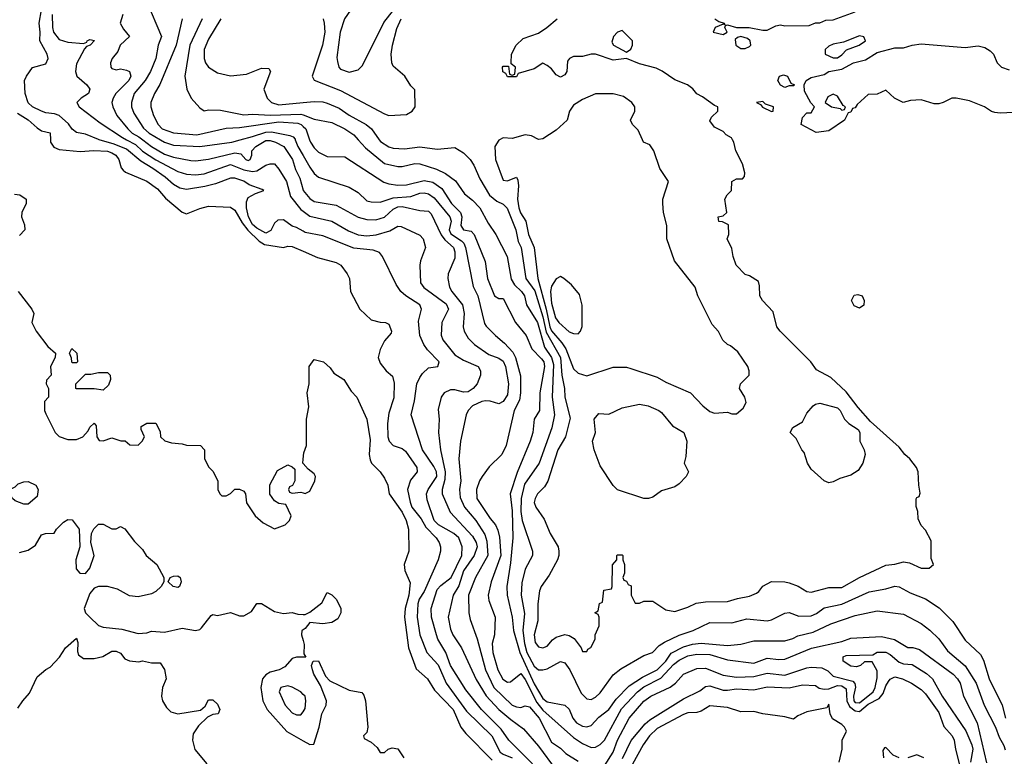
# Model space of a CAD drawing. Header units: inches. Extents: x 1793389 to 1900389, y 320802 to 470796.
# Tile 554 of 656: x 1868711 to 1873188, y 407197 to 410546. Entities that reach past the tile are written whole.
import ezdxf

# ---------------------------------------------------------------- set-up
doc = ezdxf.new("R2010")
doc.units = ezdxf.units.IN
doc.header["$MEASUREMENT"] = 0
for name, color, linetype in [('B8460', 7, 'Continuous'), ('B8461', 7, 'Continuous'), ('B8470', 7, 'Continuous'), ('B8471', 7, 'Continuous')]:
    doc.layers.add(name, color=color, linetype=linetype)

msp = doc.modelspace()

# ---------------------------------------------------------------- linework, layer by layer
at = {"layer": 'B8460', "color": 2}
for points, elevation in [([(1868851, 410000), (1868851.3, 409990), (1868866.4, 409966.4), (1868890, 409956), (1868986.2, 409946.2), (1869048, 409952), (1869110, 409948.8), (1869130, 409941.1), (1869148, 409930), (1869162.4, 409910), (1869173, 409873), (1869181.6, 409861.6), (1869193, 409853), (1869290, 409812.7), (1869337.2, 409777.2), (1869374.6, 409734.6), (1869450.6, 409670.6), (1869470, 409664), (1869530, 409687.7), (1869570, 409698), (1869670, 409694), (1869690, 409680.7), (1869723, 409623), (1869748.5, 409588.5), (1869799.7, 409539.7), (1869824.2, 409524.2), (1869910, 409510.8), (1869930, 409516.3), (1869950, 409514.9), (1870000, 409493.3)], 226), ([(1870000, 409585), (1869970, 409602), (1869950, 409608), (1869910, 409636.3), (1869885.7, 409634.3), (1869870, 409620.5), (1869852.5, 409587.5), (1869830, 409576), (1869790, 409597.7), (1869770, 409615.3), (1869751.5, 409650), (1869742.3, 409690), (1869742.3, 409717.7), (1869750, 409737.2), (1869783.5, 409756.5), (1869822, 409770), (1869814.4, 409774.4), (1869754.9, 409794.9), (1869730, 409811.8), (1869690, 409825.3), (1869670, 409824.9), (1869600.8, 409799.2), (1869552.6, 409787.4), (1869470, 409774.4), (1869439.5, 409779.5), (1869410, 409797.1), (1869373, 409830), (1869316.4, 409870), (1869262.5, 409902.5), (1869196.7, 409956.7), (1869140.6, 409980.6), (1869073.2, 410000)], 230), ([(1869197.5, 410000), (1869238.5, 409978.5), (1869270, 409947.9), (1869330, 409909.1), (1869430, 409856.5), (1869470, 409843.1), (1869510, 409840.9), (1869550, 409845.7), (1869670, 409887.2), (1869730, 409863.9), (1869770, 409855.6), (1869790, 409859.5), (1869830, 409884.9), (1869850, 409891.3), (1869870, 409891), (1869890, 409866.8), (1869924.2, 409810), (1869942, 409742), (1869990, 409683.8), (1870000, 409675.9)], 234), ([(1869270.4, 410000), (1869310, 409968.9), (1869370, 409935.2), (1869410, 409921.7), (1869490, 409905.3), (1869510, 409903.7), (1869570, 409911.8), (1869690, 409941.5), (1869716.2, 409936.2), (1869738.8, 409910), (1869750, 409905.7), (1869759.3, 409910), (1869766, 409930), (1869766, 409950), (1869784.5, 409970), (1869830, 409996.5), (1869850, 409997.2), (1869874.9, 409990), (1869912, 409970), (1869951.8, 409910), (1869964.9, 409864.9), (1869985.7, 409825.7), (1870000, 409771.3)], 238), ([(1869351, 410000), (1869370, 409988.8), (1869410, 409975.6), (1869530, 409968.9), (1869675.3, 409990), (1869714.3, 410000)], 242), ([(1869964.4, 410000), (1869976, 409970), (1870000, 409928.3)], 242), ([(1868687, 409753), (1868712, 409750), (1868741, 409730), (1868741, 409710), (1868721, 409670), (1868718.8, 409650), (1868733.2, 409613.2), (1868734.8, 409590), (1868710, 409565.2)], 222), ([(1868704.7, 409310), (1868766, 409230), (1868776, 409210), (1868766, 409170), (1868786.8, 409130), (1868839.8, 409059.8), (1868874, 409030), (1868872, 409010), (1868852, 408970), (1868854, 408930), (1868832.7, 408907.3), (1868832, 408890), (1868842, 408870), (1868842, 408830), (1868824.7, 408810), (1868824.7, 408770), (1868830, 408754), (1868872, 408670), (1868891.1, 408651.1), (1868930, 408638), (1868970, 408638), (1868998, 408650), (1869023.1, 408676.9), (1869030, 408694), (1869050, 408712), (1869059.6, 408699.6), (1869062, 408650), (1869072.7, 408632.7), (1869090, 408632), (1869130, 408644.7), (1869171.6, 408631.6), (1869191.1, 408631.1), (1869212.7, 408612.7), (1869250, 408612), (1869268, 408630), (1869278, 408650), (1869263.1, 408683.1), (1869264, 408696), (1869290, 408712), (1869330, 408712), (1869350, 408674), (1869352, 408650), (1869371.3, 408631.3), (1869402, 408622), (1869450, 408618), (1869470, 408612), (1869534, 408610), (1869552, 408590), (1869552, 408550), (1869571.6, 408511.6), (1869590, 408494), (1869612, 408450), (1869612, 408410), (1869622, 408390), (1869630, 408382), (1869650, 408382), (1869670, 408392), (1869690, 408412), (1869710, 408411.3), (1869730, 408402), (1869738, 408390), (1869742, 408350), (1869782, 408290), (1869818.8, 408258.8), (1869870, 408231.3), (1869918, 408250), (1869938, 408270), (1869946, 408290), (1869922, 408342), (1869890, 408346), (1869870, 408358), (1869848.4, 408388.4), (1869848.9, 408431.1), (1869883.1, 408496.9), (1869930, 408522), (1869950, 408514), (1869962, 408502), (1869962, 408450), (1869952, 408428), (1869938, 408422), (1869934, 408410), (1869938, 408398), (1869950, 408394), (1869990, 408398), (1870000, 408395)], 222), ([(1870000, 408527.8), (1869998, 408530), (1870000, 408548.2)], 222), ([(1868710, 408124.2), (1868750, 408134.9), (1868782.6, 408157.4), (1868810, 408204.7), (1868829.1, 408210.9), (1868868, 408212), (1868878, 408230), (1868910, 408262), (1868930, 408274), (1868950, 408272), (1868982, 408230), (1868984.7, 408150), (1868966.8, 408090), (1868967.3, 408050), (1868984.7, 408030), (1869010, 408027.7), (1869030, 408052), (1869049.2, 408110), (1869035.3, 408170), (1869038, 408210), (1869048.9, 408231.1), (1869070, 408252), (1869090, 408252), (1869130, 408232), (1869150, 408232), (1869170, 408242), (1869190, 408231.3), (1869233.7, 408173.7), (1869270, 408138), (1869286, 408110), (1869334.8, 408070), (1869366, 408010), (1869366, 407990), (1869354.8, 407970), (1869330, 407946), (1869310, 407936), (1869250, 407922.7), (1869210, 407926.6), (1869156.6, 407956.6), (1869110, 407969.6), (1869070, 407969.6), (1869050, 407962), (1869030, 407937.2), (1869003.7, 407870), (1869010.4, 407850), (1869030, 407830.4), (1869070, 407792.7), (1869090, 407783.7), (1869175.9, 407775.9), (1869250, 407756.3), (1869290, 407759.1), (1869310, 407765.5), (1869370, 407761.6), (1869450, 407780.4), (1869511.3, 407768.7), (1869530, 407774), (1869538.3, 407781.7), (1869582, 407838), (1869590, 407842), (1869610, 407838), (1869670, 407851), (1869710, 407836), (1869730, 407836), (1869764.7, 407855.3), (1869790, 407892), (1869810, 407891.3), (1869870, 407856), (1869910, 407846), (1869950, 407850.8), (1869976.4, 407843.6), (1870000, 407842.5)], 218), ([(1870000, 407773), (1869994, 407770), (1869992, 407750), (1870000, 407723.5)], 218), ([(1868703.2, 407416.8), (1868725.2, 407450), (1868756, 407484), (1868790, 407558), (1868830, 407592), (1868850, 407602), (1868892.7, 407647.3), (1868919, 407690), (1868970, 407734), (1868975.3, 407715.3), (1868973.7, 407673.7), (1868978, 407658), (1869001.6, 407641.6), (1869050, 407642), (1869089.4, 407650.6), (1869130, 407676), (1869150, 407676), (1869170, 407666), (1869190, 407641), (1869210, 407630.8), (1869253.2, 407626.8), (1869270, 407631), (1869310, 407622), (1869350, 407622), (1869370, 407592), (1869377.3, 407550), (1869361, 407510), (1869356, 407470), (1869361, 407450), (1869379.1, 407419.1), (1869399.1, 407399.1), (1869430, 407390.7), (1869533.6, 407406.4), (1869555.3, 407424.7), (1869570, 407454), (1869590, 407454), (1869610, 407434), (1869622, 407410), (1869614, 407390), (1869590, 407388), (1869565.4, 407374.6), (1869523.8, 407336.2), (1869500.5, 407299.5), (1869496.3, 407270), (1869508.2, 407228.2), (1869562.4, 407162.4)], 214), ([(1870000, 407648.2), (1869970, 407648.7), (1869950, 407642), (1869916.4, 407603.6), (1869891.3, 407590), (1869850, 407580.5), (1869830, 407567.3), (1869815.8, 407550), (1869807.2, 407510), (1869817.4, 407450), (1869836.4, 407410), (1869926.4, 407310), (1870000, 407268.3)], 218), ([(1870000, 407479), (1869989, 407490), (1869950, 407512), (1869930, 407518), (1869898, 407510), (1869891, 407490), (1869918.8, 407430), (1869950, 407394.8), (1869970, 407386), (1869990, 407386), (1870000, 407400)], 222)]:
    msp.add_lwpolyline(points, dxfattribs=dict(at, elevation=elevation))
for points, elevation in [([(1868950, 408986), (1868948, 408990), (1868947.3, 409007.3), (1868938, 409030), (1868948.4, 409051.6), (1868971.3, 409030), (1868974, 408990), (1868970, 408986)], 222), ([(1869090, 408862), (1869050, 408868), (1868970, 408868), (1868966, 408870), (1868966, 408890), (1869010, 408934), (1869034, 408934), (1869070, 408942), (1869110, 408942), (1869122, 408930), (1869124.7, 408910), (1869115.3, 408884.7)], 222), ([(1868730, 408344), (1868690, 408358), (1868678, 408370), (1868668, 408390), (1868666, 408410), (1868690, 408422), (1868704.7, 408435.3), (1868730, 408444.7), (1868750, 408446), (1868784.7, 408430), (1868794.8, 408410), (1868790, 408378), (1868750, 408344)], 218), ([(1869430, 407965.2), (1869408.7, 407970), (1869386, 407990), (1869395.3, 408010), (1869410, 408016.3), (1869430, 408017.3), (1869441, 408010), (1869446, 407990), (1869438, 407970)], 218)]:
    msp.add_lwpolyline(points, close=True, dxfattribs=dict(at, elevation=elevation))
at = {"layer": 'B8461', "color": 2}
for points, elevation in [([(1869288, 410630), (1869355.5, 410470), (1869340.5, 410430), (1869330.3, 410370), (1869306.4, 410310), (1869281.3, 410270), (1869232.4, 410210), (1869219.5, 410170), (1869219.5, 410150), (1869230, 410120.7), (1869273.6, 410053.6), (1869300.4, 410030), (1869351, 410000)], 242), ([(1869073.2, 410000), (1869070, 410000.9), (1869010, 410025.3), (1868970, 410032.7), (1868950, 410047.7), (1868932.4, 410072.4), (1868890.2, 410110.2), (1868870, 410118.7), (1868830, 410123.1), (1868811, 410130), (1868770, 410150.4), (1868750, 410168.2), (1868736, 410210), (1868733.7, 410270), (1868742, 410290), (1868770, 410329.3), (1868830, 410345.2), (1868840.7, 410370), (1868835.5, 410390), (1868802, 410450), (1868804.4, 410490), (1868800.3, 410530), (1868810.3, 410590.3)], 230), ([(1868858.3, 410570), (1868860.3, 410510), (1868865.3, 410490), (1868890, 410456.3), (1868930, 410443.8), (1869002, 410438), (1869016.4, 410443.6), (1869018, 410450), (1869030, 410456), (1869050.7, 410450.7), (1869032, 410430), (1869015.3, 410424.7), (1869006.4, 410413.6), (1868970, 410346), (1868964.7, 410310), (1868971.3, 410290), (1869016, 410250), (1869030.8, 410230), (1869024.7, 410210), (1868990, 410188.7), (1868971.3, 410170), (1868981, 410150), (1869076.5, 410076.5), (1869178.4, 410010), (1869197.5, 410000)], 234), ([(1869180.7, 410570), (1869168.2, 410530), (1869182.9, 410502.9), (1869211, 410470), (1869167.7, 410430), (1869158, 410402), (1869131.3, 410370), (1869124.7, 410350), (1869126, 410330), (1869130, 410324.7), (1869150, 410318.8), (1869170, 410322.8), (1869197.3, 410317.3), (1869210.6, 410310.6), (1869216.3, 410290), (1869207.3, 410270), (1869149, 410211), (1869135.5, 410190), (1869130.5, 410170), (1869134.9, 410150), (1869153, 410110), (1869203.1, 410050), (1869223.1, 410030), (1869253.4, 410013.4), (1869270.4, 410000)], 238), ([(1869450.5, 410550.5), (1869422.6, 410430), (1869348.9, 410251.1), (1869324, 410210), (1869308, 410170), (1869308, 410150), (1869319.3, 410110), (1869340.5, 410070), (1869359.1, 410050), (1869410, 410032), (1869517.1, 410022.9), (1869650, 410053.1), (1869710, 410055.2), (1869890, 410081.1), (1869975.4, 410075.4), (1869990.4, 410070), (1870000, 410061.1)], 246), ([(1869541.3, 410550), (1869484.9, 410430), (1869462, 410290), (1869471, 410230), (1869491.3, 410190), (1869530, 410144.7), (1869550, 410131.3), (1869570, 410136), (1869624.7, 410135.3), (1869730, 410114), (1869770, 410116.5), (1869852.3, 410112.3), (1869990, 410116.9), (1870000, 410113.1)], 250), ([(1869625.5, 410550), (1869570, 410457.2), (1869550.5, 410410), (1869550.5, 410370), (1869556.3, 410350), (1869570.4, 410330.4), (1869610, 410303.8), (1869670, 410290.4), (1869742, 410298), (1869810, 410326), (1869843.6, 410323.6), (1869851.3, 410310), (1869821, 410230), (1869836, 410190), (1869856, 410170), (1869890, 410159.3), (1870000, 410169.7)], 254), ([(1868701.7, 410121.7), (1868750, 410090.4), (1868790, 410054), (1868810, 410041), (1868850, 410032), (1868851, 410000)], 226), ([(1869714.3, 410000), (1869770, 410014.3), (1869830, 410035.4), (1869856.4, 410036.4), (1869939.9, 410019.9), (1869954.1, 410014.1), (1869963.1, 410003.1), (1869964.4, 410000)], 242)]:
    msp.add_lwpolyline(points, dxfattribs=dict(at, elevation=elevation))
at = {"layer": 'B8470', "color": 2}
for points, elevation in [([(1870029.5, 410000), (1870033, 409990), (1870050, 409962.8), (1870070, 409944), (1870110, 409924), (1870190, 409922), (1870367.5, 409807.5), (1870390, 409799.5), (1870430, 409794), (1870470, 409795.8), (1870550, 409814.4), (1870590, 409807), (1870630, 409779.3), (1870674, 409710), (1870714.9, 409670), (1870722, 409650), (1870717.1, 409610), (1870730, 409590.7), (1870764.1, 409584.1), (1870777.1, 409570), (1870827.1, 409447.1), (1870838.7, 409370), (1870870, 409291.3), (1870890, 409278), (1870910, 409278), (1870965.5, 409170), (1871014.9, 409110), (1871040.3, 409050), (1871084.4, 409004.4), (1871093.8, 408990), (1871098, 408970), (1871076.5, 408850), (1871074.9, 408770), (1871050.6, 408730), (1871043.8, 408670), (1871033, 408630), (1870972.8, 408487.2), (1870941, 408390), (1870950, 408314), (1870954, 408190), (1870943.7, 408076.3), (1870926, 407970), (1870928.2, 407930), (1870950.3, 407830), (1870956.9, 407770), (1870984.7, 407670), (1871050, 407526.7), (1871090, 407459.5), (1871110, 407445.7), (1871190.4, 407430.4), (1871210, 407411), (1871226, 407370), (1871243, 407350), (1871270, 407334.9), (1871290, 407330.6), (1871310, 407337.3), (1871344.4, 407375.6), (1871389.6, 407410.4), (1871422.8, 407457.2), (1871482.3, 407517.7), (1871543.5, 407556.5), (1871610, 407590.3), (1871649.7, 407630), (1871674, 407666), (1871730, 407694.6), (1871770, 407707.6), (1871810, 407711.8), (1871930, 407700.5), (1871990, 407707.3), (1872050, 407722.8), (1872190, 407723), (1872226.8, 407733.2), (1872250, 407744.9), (1872318.6, 407761.4), (1872399.7, 407800.3), (1872510, 407838), (1872610, 407859.1), (1872730, 407844), (1872810, 407800.7), (1872850, 407770.8), (1872890, 407730.8), (1872930, 407677.3), (1873010, 407608), (1873061.1, 407530), (1873096.5, 407430), (1873148.8, 407330), (1873164.5, 407284.5), (1873186.9, 407246.9), (1873192.5, 407227.5)], 246), ([(1870250.3, 410000), (1870283, 409963), (1870370, 409892.7), (1870430, 409879.3), (1870450, 409879.3), (1870507.3, 409892.7), (1870530, 409890.3), (1870606.5, 409866.5), (1870647.5, 409847.5), (1870693.3, 409813.3), (1870734, 409754), (1870770, 409724.9), (1870803, 409690), (1870840.7, 409620.7), (1870876.3, 409570), (1870927.7, 409470), (1870945.9, 409365.9), (1870960.4, 409340.4), (1870992.7, 409310), (1871006, 409290), (1871016.3, 409250), (1871065.7, 409170), (1871097.1, 409057.1), (1871130.1, 409010.1), (1871138.3, 408978.3), (1871133.1, 408830), (1871143.1, 408750), (1871130.4, 408690), (1871073.7, 408530), (1871006.2, 408433.8), (1870991.1, 408368.9), (1870990.2, 408310.2), (1870996.5, 408270), (1871043, 408130), (1871043, 408110), (1871010, 408048.7), (1870993.8, 407986.2), (1870992, 407930), (1871006.5, 407846.5), (1870998.9, 407770), (1871006.4, 407710), (1871016.8, 407670), (1871050, 407606.4), (1871070, 407590.4), (1871090, 407590.4), (1871110, 407594.9), (1871170, 407627.7), (1871190, 407622.8), (1871212.2, 407590), (1871263.7, 407483.7), (1871290, 407458), (1871310, 407454.9), (1871330, 407466), (1871350, 407485.5), (1871410, 407567.7), (1871444.7, 407595.3), (1871550, 407656), (1871588, 407670), (1871619.1, 407700.9), (1871643.8, 407716.2), (1871710, 407748.5), (1871774, 407770), (1871850, 407805.5), (1871950, 407804.4), (1872017.2, 407822.8), (1872110, 407812.7), (1872130, 407817.1), (1872190, 407847.7), (1872210, 407850.6), (1872254.6, 407834.6), (1872310, 407835.5), (1872333.9, 407846.1), (1872370, 407872.4), (1872450, 407888.5), (1872574.5, 407945.5), (1872650, 407958.4), (1872690, 407970.4), (1872710, 407968), (1872759.9, 407939.9), (1872830, 407913.4), (1872891.9, 407871.9), (1872954.8, 407810), (1873010, 407726), (1873079.8, 407659.8), (1873093.7, 407633.7), (1873119.1, 407550), (1873179.1, 407430), (1873193.4, 407370)], 250), ([(1870346.2, 410000), (1870351.9, 409991.9), (1870390, 409968.2), (1870410, 409962.4), (1870460.9, 409959.1), (1870530, 409967.3), (1870610, 409958), (1870690, 409964.9), (1870730, 409940.7), (1870759.1, 409910), (1870776, 409884), (1870802.8, 409822.8), (1870847.8, 409747.8), (1870880.7, 409720.7), (1870910, 409707.3), (1870928.5, 409688.5), (1870967, 409590), (1870977.2, 409537.2), (1870992.2, 409510), (1871012, 409370), (1871053.8, 409313.8), (1871090, 409195.5), (1871105.6, 409125.6), (1871170.2, 409010), (1871176.9, 408930), (1871189, 408870), (1871190.4, 408830), (1871214.6, 408734.6), (1871193, 408650), (1871158, 408590), (1871112.4, 408447.6), (1871097.5, 408422.5), (1871066, 408390), (1871054.8, 408370), (1871051.1, 408351.1), (1871058.8, 408330), (1871095.9, 408275.9), (1871122.8, 408210), (1871159.1, 408150), (1871163, 408130), (1871163, 408110), (1871156.3, 408090), (1871118.5, 408021.5), (1871082.8, 407970), (1871074.8, 407950), (1871068, 407890), (1871066.6, 407813.4), (1871050.6, 407750), (1871055.2, 407715.2), (1871070, 407694.8), (1871090, 407690.8), (1871110, 407698.8), (1871133.4, 407726.6), (1871150, 407738.8), (1871190, 407750.8), (1871210, 407746.8), (1871233, 407733), (1871264.7, 407690), (1871270, 407674), (1871290, 407674), (1871295.3, 407684.7), (1871308.4, 407691.6), (1871328, 407730), (1871328, 407750), (1871346, 407790), (1871346, 407830), (1871342, 407842), (1871326, 407850), (1871342, 407858), (1871347.3, 407892.7), (1871362, 407898), (1871367.3, 407952.7), (1871402, 407958), (1871406, 407970), (1871407.3, 408067.3), (1871426, 408090), (1871426, 408110), (1871430, 408114), (1871450, 408114), (1871454, 408110), (1871454, 408090), (1871462, 408070), (1871462, 408030), (1871454, 408010), (1871458, 407998), (1871470, 407994), (1871478, 407978), (1871491.6, 407971.6), (1871492, 407930), (1871510, 407894), (1871530, 407894), (1871550, 407902), (1871590, 407902), (1871650, 407862.8), (1871690, 407856), (1871750, 407876), (1871786.6, 407893.4), (1871830, 407899.1), (1871930, 407900.7), (1871975.3, 407915.3), (1872030, 407924.7), (1872061.2, 407938.8), (1872072.9, 407947.1), (1872090, 407971.3), (1872130, 407991.3), (1872190, 407991), (1872210, 407986), (1872250.7, 407970.7), (1872290, 407946), (1872310, 407942.8), (1872390, 407964), (1872450, 407965.5), (1872529.6, 408010.4), (1872650, 408066.8), (1872690, 408070.8), (1872730, 408081), (1872756.9, 408076.9), (1872810, 408052), (1872830, 408052), (1872847.3, 408052.7), (1872866, 408070), (1872856.4, 408096.4), (1872856.4, 408176.4), (1872830, 408226), (1872810, 408246), (1872796.4, 408276.4), (1872795.3, 408310), (1872787.3, 408332.7), (1872787.3, 408367.3), (1872790, 408374), (1872802, 408378), (1872806, 408394), (1872799, 408430), (1872796, 408490), (1872789.3, 408510), (1872759.3, 408550), (1872736, 408570), (1872710, 408602.7), (1872579.3, 408719.3), (1872523.2, 408783.2), (1872470, 408854), (1872398.9, 408918.9), (1872334.2, 408954.2), (1872309, 408990), (1872169.7, 409129.7), (1872153.6, 409150), (1872138, 409218), (1872089.6, 409269.6), (1872076, 409290), (1872075.5, 409335.5), (1872070, 409355.3), (1872030, 409382), (1872010, 409388), (1871968.7, 409430), (1871955.3, 409470), (1871950, 409506), (1871928.7, 409550), (1871935.3, 409570), (1871934, 409614), (1871907.3, 409627.3), (1871890, 409628), (1871888, 409650), (1871910, 409654), (1871926, 409670), (1871918, 409730), (1871928, 409750), (1871948, 409770), (1871949.1, 409810.9), (1871970, 409822), (1871998, 409822), (1872007.3, 409832.7), (1872008, 409850), (1871998, 409890), (1871968, 409950), (1871958, 409990), (1871952.8, 410000)], 254), ([(1870893.7, 410000), (1870890, 409998), (1870871.3, 409970), (1870874, 409910), (1870910, 409816), (1870930, 409814), (1870970, 409830.8), (1870976.4, 409816.4), (1870979.5, 409790), (1870974.9, 409730), (1870980.8, 409690), (1870988.4, 409668.4), (1871012.2, 409630), (1871024.6, 409570), (1871050.3, 409510), (1871066.7, 409370), (1871105.3, 409230), (1871122.1, 409150), (1871130, 409131.8), (1871176.9, 409076.9), (1871194.3, 409050), (1871230, 408958.8), (1871250, 408938.8), (1871290, 408926.8), (1871410, 408966.8), (1871470, 408966), (1871490, 408961), (1871610, 408921), (1871650, 408898.8), (1871762, 408850), (1871818, 408790), (1871850, 408764.7), (1871870, 408758), (1871930, 408762), (1871950, 408754), (1871970, 408754), (1872000.4, 408779.6), (1872014.6, 408805.4), (1872008.7, 408830), (1871984, 408870), (1871989.1, 408890.9), (1872028, 408930), (1872028.7, 408950), (1872022, 408970), (1871976.5, 409036.5), (1871943.1, 409063.1), (1871929.1, 409069.1), (1871909.1, 409089.1), (1871888.9, 409128.9), (1871860.2, 409160.2), (1871795.3, 409290), (1871782, 409330), (1871688.7, 409450), (1871654, 409550), (1871654, 409610), (1871639, 409670), (1871635.3, 409710), (1871635.3, 409730), (1871662, 409810), (1871622, 409870), (1871595.3, 409950), (1871576.5, 409976.5), (1871548, 409990), (1871543.3, 410000)], 258), ([(1870000, 409928.3), (1870030, 409876.3), (1870050, 409847.3), (1870070, 409830.6), (1870210, 409784), (1870250, 409760.7), (1870290, 409722.8), (1870310, 409717.3), (1870350, 409717.1), (1870410, 409736.9), (1870490, 409742.7), (1870530, 409757.7), (1870550, 409759.6), (1870570, 409754.6), (1870596.3, 409736.3), (1870667.2, 409650), (1870672.6, 409630), (1870664.7, 409590), (1870671.9, 409571.9), (1870720, 409540), (1870730.3, 409530), (1870739, 409510), (1870773, 409333), (1870794.9, 409290), (1870825.1, 409165.1), (1870832.4, 409152.4), (1870874, 409110), (1870915.3, 409075.3), (1870954, 409034), (1870966.4, 409010), (1870987.7, 408927.7), (1870988.2, 408850), (1870983.4, 408816.6), (1870959.1, 408770), (1870923, 408610), (1870902.8, 408570), (1870846.6, 408513.4), (1870814, 408470), (1870802, 408450), (1870788, 408410), (1870790.4, 408370), (1870850, 408278), (1870874, 408250), (1870885.9, 408225.9), (1870893.4, 408193.4), (1870899.2, 408110), (1870855.3, 407990), (1870841.6, 407930), (1870845.1, 407905.1), (1870873.7, 407830), (1870870.4, 407750), (1870860.2, 407710), (1870862, 407670), (1870884.9, 407590), (1870908.2, 407548.2), (1870930, 407534.9), (1870943.7, 407536.3), (1870990, 407573.4), (1871010, 407546), (1871062.7, 407442.7), (1871090, 407407.7), (1871230, 407282.4), (1871270, 407254.9), (1871310, 407238), (1871330, 407239.1), (1871350, 407250.6), (1871370, 407270.6), (1871447.2, 407412.8), (1871519.7, 407490), (1871550, 407513.4), (1871626.8, 407553.2), (1871684.8, 407615.2), (1871710, 407634.9), (1871750, 407653.6), (1871790, 407662.4), (1871850, 407660.2), (1871930, 407636.5), (1872050, 407620.9), (1872110, 407643.1), (1872163.3, 407636.7), (1872190, 407639.5), (1872311.1, 407688.9), (1872450, 407719.6), (1872490, 407733.7), (1872630, 407742), (1872689, 407729), (1872750, 407692.7), (1872772.1, 407692.1), (1872802.3, 407682.3), (1872956.3, 407570), (1872976.3, 407550), (1872987.7, 407530), (1873003, 407470), (1873065.5, 407350), (1873107.1, 407167.1)], 242), ([(1870000, 409771.3), (1870000.3, 409770), (1870030, 409733), (1870050, 409719.3), (1870150, 409702.4), (1870250, 409648.4), (1870290, 409637.6), (1870330, 409636.4), (1870370, 409648.5), (1870410, 409684.2), (1870430, 409695.8), (1870450, 409696.9), (1870530, 409679.3), (1870570, 409675.5), (1870582.8, 409662.8), (1870628.4, 409568.4), (1870644.6, 409544.6), (1870684.4, 409510), (1870690, 409491.3), (1870690, 409462), (1870658.8, 409390), (1870657.3, 409370), (1870666, 409330), (1870675.8, 409310), (1870724.9, 409250), (1870732.4, 409210), (1870728.4, 409150), (1870733, 409130), (1870750, 409098.8), (1870778.8, 409070), (1870843.7, 409023.7), (1870890, 409006.7), (1870910, 408994.4), (1870920.9, 408970), (1870934.4, 408890), (1870930, 408841.2), (1870910, 408809.6), (1870890, 408799.3), (1870850, 408812), (1870830, 408814), (1870812, 408810), (1870770.8, 408790), (1870750.8, 408770), (1870742, 408750), (1870716, 408630), (1870707.7, 408550), (1870716.4, 408450), (1870710.4, 408410), (1870713.5, 408373.5), (1870734.4, 408330), (1870784.9, 408270), (1870826.4, 408206.4), (1870834.7, 408174.7), (1870839.3, 408110), (1870784.4, 408010), (1870752.4, 407930), (1870753.4, 407850), (1870759.8, 407819.8), (1870792.1, 407732.1), (1870828.8, 407590), (1870867.2, 407510), (1870950, 407430.3), (1870970, 407421.6), (1870990, 407419.1), (1871010, 407427.3), (1871030, 407422), (1871073.8, 407370), (1871130, 407262), (1871170, 407234), (1871194, 407210), (1871250, 407175.5)], 238), ([(1870000, 409675.9), (1870030, 409652.4), (1870130.3, 409630.3), (1870206.6, 409586.6), (1870250, 409568.7), (1870290, 409563.7), (1870332.3, 409567.7), (1870393.9, 409586.1), (1870430, 409606.8), (1870446.4, 409606.4), (1870530, 409566), (1870546, 409550), (1870556.3, 409510), (1870533.4, 409450), (1870530.6, 409430), (1870534, 409350), (1870548.8, 409328.8), (1870650, 409254.9), (1870660.4, 409230), (1870630.6, 409170), (1870627.5, 409112.5), (1870634.8, 409090), (1870690, 409023), (1870730, 408997.6), (1870796, 408970), (1870806.8, 408950), (1870806.8, 408930), (1870790.7, 408890), (1870773.4, 408870), (1870750, 408854.5), (1870730, 408852), (1870690, 408863.7), (1870670, 408863.7), (1870641, 408850), (1870627.7, 408830), (1870614.4, 408774.4), (1870618, 408730), (1870615.5, 408670), (1870624.9, 408590), (1870645.4, 408490), (1870644.3, 408455.7), (1870632.2, 408410), (1870632.4, 408390), (1870667.9, 408307.9), (1870770, 408197.6), (1870786.7, 408170), (1870792.1, 408150), (1870778.3, 408110), (1870730, 408040.9), (1870707.3, 407972.7), (1870683, 407930), (1870659.5, 407830), (1870670, 407776), (1870680.3, 407750), (1870720.4, 407690), (1870786.1, 407546.1), (1870832.8, 407472.8), (1870890.2, 407410.2), (1870944.1, 407364.1), (1871002.3, 407322.3), (1871070, 407242.8), (1871150, 407134)], 234), ([(1871042.9, 407162.9), (1870935.5, 407270), (1870900.2, 407320.2), (1870810.4, 407410), (1870739.3, 407499.3), (1870670.3, 407610), (1870648.9, 407668.9), (1870613, 407730), (1870606, 407750), (1870583.7, 407830), (1870582.6, 407870), (1870610, 407955.1), (1870625.9, 407974.1), (1870672.9, 408010), (1870722, 408110), (1870723.8, 408150), (1870708.2, 408190), (1870684.9, 408210), (1870615.5, 408250), (1870595.8, 408270), (1870563.4, 408363.4), (1870561.6, 408390), (1870568, 408410), (1870607.7, 408470), (1870606.5, 408490), (1870594.6, 408514.6), (1870542.4, 408590), (1870490.7, 408750), (1870506.2, 408813.8), (1870516.3, 408890), (1870530, 408919), (1870542.3, 408937.7), (1870570, 408962.7), (1870612, 408970), (1870618.8, 408990), (1870565.1, 409045.1), (1870548.7, 409068.7), (1870530.4, 409110), (1870524.1, 409175.9), (1870538.8, 409230), (1870530.8, 409250), (1870467.3, 409290), (1870444, 409310), (1870422.5, 409342.5), (1870361, 409470), (1870347.5, 409487.5), (1870318.4, 409498.4), (1870230, 409507), (1870090, 409563), (1870010, 409579.3), (1870000, 409585)], 230), ([(1870000, 409493.3), (1870065.1, 409465.1), (1870150, 409442.8), (1870171, 409430), (1870201, 409390), (1870211, 409370), (1870216, 409310), (1870258, 409230), (1870310, 409181), (1870350, 409170.8), (1870374, 409170), (1870390, 409162), (1870402, 409130), (1870399.6, 409120.4), (1870370, 409086), (1870350, 409046), (1870341, 409010), (1870350, 408984.7), (1870378, 408950), (1870406, 408926), (1870413.7, 408893.7), (1870412.3, 408827.7), (1870390, 408758), (1870383, 408710), (1870385.5, 408650), (1870390.7, 408630), (1870410, 408610.7), (1870450, 408596.3), (1870464.9, 408584.9), (1870516.3, 408510), (1870518.8, 408490), (1870487.8, 408452.2), (1870475.3, 408410), (1870486.6, 408353.4), (1870494.6, 408330), (1870536.7, 408276.7), (1870558.4, 408238.4), (1870605.5, 408190), (1870619.1, 408170), (1870624, 408150), (1870624, 408130), (1870614.8, 408090), (1870550, 407946), (1870528.2, 407911.8), (1870521.7, 407890), (1870518.9, 407830), (1870530.3, 407750), (1870563.1, 407670), (1870613.3, 407613.3), (1870650.3, 407530), (1870742.2, 407402.2), (1870858.7, 407290), (1870896.7, 407216.7), (1870910, 407206.7), (1870950, 407190.3)], 226), ([(1870000, 408548.2), (1870003.1, 408576.9), (1870015.3, 408610), (1870015.3, 408730), (1870026, 408786), (1870018, 408850), (1870028, 408890), (1870028, 408970), (1870050, 409002), (1870092, 408990), (1870123.6, 408963.6), (1870139.6, 408939.6), (1870184.7, 408910), (1870218, 408858), (1870244.7, 408830), (1870290.4, 408730.4), (1870304.5, 408635.5), (1870300.7, 408570), (1870304.5, 408544.5), (1870310.7, 408530.7), (1870350.7, 408490.7), (1870370, 408462), (1870384.7, 408430), (1870391, 408390), (1870450, 408306.8), (1870468, 408270), (1870478.8, 408230), (1870481, 408130), (1870458.8, 408070), (1870462.5, 408042.5), (1870486, 407986), (1870480.3, 407930), (1870463.7, 407870), (1870461.3, 407830), (1870478.4, 407690), (1870514.4, 407594.4), (1870566, 407550), (1870597.3, 407497.3), (1870681.6, 407410), (1870717.1, 407330), (1870740.3, 407300.3), (1870859.5, 407179.5)], 222), ([(1870000, 408395), (1870010, 408392), (1870030, 408402), (1870052.7, 408450), (1870056, 408470), (1870050, 408482), (1870022.7, 408502.7), (1870000, 408527.8)], 222), ([(1870000, 407842.5), (1870010, 407842), (1870030, 407852), (1870084.7, 407895.3), (1870110, 407942), (1870130, 407931.3), (1870151.3, 407910), (1870171.3, 407870), (1870171.3, 407850), (1870158, 407822), (1870130, 407805.2), (1870090, 407799), (1870030, 407806), (1870010, 407778), (1870000, 407773)], 218), ([(1870000, 407723.5), (1870005.4, 407705.4), (1870003.6, 407663.6), (1870012, 407648), (1870000, 407648.2)], 218), ([(1871370, 407153.4), (1871410, 407216.3), (1871430, 407270.6), (1871482.9, 407370), (1871550, 407447.7), (1871581.2, 407470), (1871668.3, 407511.7), (1871693.2, 407530), (1871730, 407570.8), (1871790, 407596.3), (1871830, 407597.6), (1871910, 407566.4), (1871970, 407557.7), (1872050, 407560.3), (1872110, 407575.8), (1872190, 407565.7), (1872290, 407600.3), (1872310, 407603.1), (1872359, 407599), (1872386.3, 407586.3), (1872410, 407561.3), (1872499.4, 407539.4), (1872509, 407529), (1872512.3, 407512.3), (1872502.3, 407470), (1872503.5, 407450), (1872510, 407441.5), (1872530, 407440.8), (1872592.6, 407490), (1872601.3, 407510), (1872610, 407554), (1872610, 407586), (1872587.3, 407627.3), (1872552.7, 407627.3), (1872534, 407610), (1872516, 407604), (1872490, 407606.6), (1872456, 407630), (1872455.3, 407650), (1872470, 407656.3), (1872590, 407658), (1872610, 407670.5), (1872650, 407670.4), (1872670, 407660.5), (1872710, 407624.9), (1872730, 407617.6), (1872770, 407614.4), (1872834.2, 407574.2), (1872861.3, 407550), (1872905.7, 407470), (1873013.2, 407313.2), (1873040.7, 407250), (1873044.7, 407230), (1873034, 407170)], 238), ([(1870000, 407268.3), (1870030, 407251.3), (1870048, 407252), (1870072.7, 407330), (1870085.1, 407390), (1870104.5, 407430), (1870106.6, 407450), (1870079.6, 407519.6), (1870049, 407570), (1870042, 407590), (1870038, 407610), (1870046, 407630), (1870070, 407631), (1870102, 407562), (1870121.1, 407541.1), (1870210, 407497.3), (1870266.8, 407486.8), (1870275.9, 407475.9), (1870284, 407450), (1870294.8, 407330), (1870290, 407306), (1870274, 407290), (1870278, 407278), (1870310, 407262), (1870336.9, 407236.9), (1870350, 407214), (1870370, 407214), (1870386, 407230), (1870404.7, 407235.3), (1870430, 407231.3), (1870458, 407190)], 218), ([(1871452.6, 407187.4), (1871491, 407269), (1871554.9, 407345.1), (1871576.6, 407363.4), (1871730, 407458.7), (1871804.4, 407495.6), (1871830, 407514), (1871850, 407518), (1871910, 407498), (1871930, 407498), (1871970, 407503.8), (1872050, 407499.5), (1872110, 407513.1), (1872210, 407508.8), (1872270, 407522.4), (1872330, 407518.8), (1872347, 407507), (1872370, 407502), (1872390, 407504.6), (1872430, 407519.2), (1872450, 407518.2), (1872470, 407504), (1872472.8, 407450), (1872484.3, 407424.3), (1872510, 407403.8), (1872530, 407401.2), (1872570, 407433.8), (1872619.6, 407460.4), (1872637.2, 407482.8), (1872650, 407518), (1872662.4, 407537.6), (1872670, 407548.2), (1872690, 407559.3), (1872726, 407550), (1872766.8, 407530), (1872810, 407501), (1872830, 407481), (1872890, 407396), (1872912.7, 407332.7), (1872950.8, 407290), (1872961, 407270), (1872966, 407230), (1872996, 407116)], 234), ([(1870000, 407400), (1870010, 407414), (1870012.7, 407450), (1870009, 407470), (1870000, 407479)], 222), ([(1872437.3, 407170), (1872451, 407230), (1872451.3, 407270), (1872471, 407311), (1872462, 407330), (1872450, 407342), (1872407.3, 407367.3), (1872396, 407390), (1872390, 407434), (1872382, 407418), (1872290, 407398.8), (1872250, 407381), (1872230, 407366), (1872190, 407377.3), (1872090, 407390.6), (1872050, 407400.7), (1871990, 407399.1), (1871930, 407419.1), (1871850, 407427.3), (1871810, 407403), (1871790, 407397.1), (1871750, 407394.9), (1871730, 407388), (1871610, 407323.1), (1871575.1, 407290), (1871546.9, 407250), (1871498.4, 407161.6)], 230), ([(1872710, 407191), (1872682.8, 407202.8), (1872650, 407238), (1872644, 407236), (1872636.4, 407223.6), (1872639, 407190)], 230), ([(1872822, 407190), (1872790, 407204.7), (1872750, 407191)], 230)]:
    msp.add_lwpolyline(points, dxfattribs=dict(at, elevation=elevation))
for points, elevation in [([(1871170, 409378), (1871150, 409368), (1871130, 409335.3), (1871124.4, 409310), (1871130, 409258), (1871147.9, 409190), (1871162, 409170), (1871210, 409127.7), (1871230, 409118.8), (1871250, 409118), (1871262, 409130), (1871268.9, 409151.1), (1871268.9, 409248.9), (1871256.4, 409296.4), (1871220.4, 409340.4), (1871186, 409370)], 262), ([(1872530, 409235.3), (1872505.6, 409245.6), (1872494, 409270), (1872505.6, 409294.4), (1872523.1, 409296.9), (1872542, 409290), (1872551.3, 409270), (1872550, 409248.7)], 250), ([(1871570, 408369), (1871549.1, 408369.1), (1871430, 408408), (1871409.1, 408429.1), (1871350, 408518), (1871324, 408590), (1871315.3, 408630), (1871329, 408670), (1871324, 408730), (1871344, 408756), (1871390, 408752), (1871450, 408781), (1871530, 408798.8), (1871569.1, 408790.9), (1871618, 408770), (1871630, 408761), (1871679.8, 408699.8), (1871731, 408670), (1871744.7, 408630), (1871739.8, 408560.2), (1871732, 408530), (1871752, 408490), (1871742, 408470), (1871710, 408435.3), (1871690, 408422), (1871630, 408404), (1871590, 408375.3)], 254), ([(1872390, 408441.2), (1872370, 408449), (1872310, 408502), (1872293.2, 408530), (1872279, 408579), (1872268, 408590), (1872242, 408642), (1872215.3, 408670), (1872227.2, 408692.8), (1872270, 408718), (1872290, 408758), (1872319, 408790), (1872330, 408798.8), (1872350, 408802.8), (1872430, 408782), (1872442, 408770), (1872462, 408730), (1872482, 408710), (1872523.6, 408683.6), (1872531.3, 408670), (1872531.3, 408630), (1872550.7, 408590.7), (1872556, 408570), (1872544.7, 408530), (1872523.6, 408496.4), (1872490, 408475.3), (1872439.8, 408460.2), (1872410, 408445.2)], 254)]:
    msp.add_lwpolyline(points, close=True, dxfattribs=dict(at, elevation=elevation))
at = {"layer": 'B8471', "color": 2}
for points, elevation in [([(1870490, 410814.5), (1870470, 410809.6), (1870394.8, 410770), (1870323, 410757), (1870298.8, 410741.2), (1870290, 410728.7), (1870215.8, 410590), (1870188.4, 410550), (1870168.7, 410490), (1870153.7, 410373.7), (1870155.9, 410355.9), (1870162.8, 410330), (1870170, 410321), (1870210, 410306.8), (1870250, 410318), (1870270, 410338), (1870366.6, 410533.4), (1870427.8, 410610), (1870489.6, 410670), (1870538.4, 410730), (1870547.3, 410750), (1870544.5, 410770), (1870533.3, 410793.3), (1870511.8, 410811.8)], 262), ([(1871450, 410497.2), (1871430, 410489.2), (1871410.8, 410470), (1871404, 410444), (1871411, 410430), (1871470, 410398), (1871490, 410412), (1871497.2, 410430), (1871497.2, 410450)], 254), ([(1872530, 410473.2), (1872456.8, 410443.2), (1872410, 410435.1), (1872390, 410426), (1872374, 410410), (1872374, 410390), (1872410, 410372.7), (1872430, 410372.7), (1872450, 410386), (1872471.5, 410408.5), (1872528.7, 410430), (1872557.2, 410450), (1872550, 410468)], 254), ([(1871990, 410469.2), (1871974.8, 410465.2), (1871964, 410456), (1871968.2, 410430), (1871990, 410414.9), (1872010, 410414.9), (1872030, 410424.9), (1872036, 410430), (1872033.2, 410450), (1872021.2, 410461.2)], 254), ([(1872190, 410238), (1872170, 410248), (1872158, 410270), (1872166, 410290), (1872184.7, 410295.3), (1872202, 410290), (1872218, 410258), (1872234, 410250), (1872230, 410246), (1872210, 410246)], 250), ([(1872410, 410208), (1872385.4, 410194.6), (1872374, 410170), (1872402, 410150), (1872442, 410142), (1872450, 410134), (1872462, 410138), (1872466, 410150), (1872456.4, 410156.4), (1872430, 410198)], 250), ([(1872090, 410174.5), (1872062, 410170), (1872079.8, 410159.8), (1872088.3, 410148.3), (1872130, 410128.2), (1872138, 410130), (1872139.3, 410150), (1872102.7, 410162.7)], 254)]:
    msp.add_lwpolyline(points, close=True, dxfattribs=dict(at, elevation=elevation))
for points, elevation in [([(1871872, 410550), (1871890, 410538), (1871914, 410530), (1871918, 410522), (1871910, 410526), (1871874, 410510), (1871864.7, 410490), (1871910, 410478), (1871928, 410490), (1871918, 410510), (1871920.4, 410519.6), (1871930, 410522), (1871971.1, 410511.1), (1872028.9, 410511.1), (1872090, 410498), (1872110, 410498), (1872150, 410518), (1872170, 410522), (1872190, 410518), (1872300.4, 410519.6), (1872330, 410532), (1872350, 410532), (1872376.4, 410543.6), (1872410, 410544.7), (1872510, 410582)], 254), ([(1870090.6, 410550.6), (1870096.3, 410530), (1870098.4, 410490), (1870088, 410430), (1870041, 410290), (1870050.7, 410270.7), (1870170, 410224.4), (1870370, 410117.3), (1870390, 410110.8), (1870470, 410114.8), (1870495.3, 410130), (1870509, 410150), (1870507.3, 410227.3), (1870490, 410246), (1870462, 410290), (1870410, 410335.3), (1870403.7, 410350), (1870400.9, 410390), (1870406.6, 410430), (1870426.6, 410506.6), (1870446.3, 410550)], 258), ([(1871952.8, 410000), (1871948.4, 410008.4), (1871923.1, 410023.1), (1871910, 410038), (1871870, 410058), (1871850, 410086), (1871856.4, 410103.6), (1871886, 410130), (1871886, 410150), (1871870, 410155.3), (1871815.5, 410195.5), (1871790, 410209), (1871772.1, 410232.1), (1871748, 410250), (1871690, 410273.2), (1871632.7, 410312.7), (1871605.6, 410325.6), (1871530, 410346), (1871470, 410369.2), (1871410, 410362.7), (1871330, 410388.7), (1871310, 410388.7), (1871270, 410379), (1871230, 410379), (1871212, 410370), (1871202.8, 410357.2), (1871198.8, 410310), (1871190, 410295.3), (1871170, 410284), (1871150, 410295.3), (1871130, 410322), (1871110, 410338), (1871090, 410348), (1871050, 410322), (1870978, 410302), (1870970, 410286), (1870930, 410286), (1870922, 410302), (1870908.4, 410308.4), (1870906, 410330), (1870910, 410334), (1870934, 410334), (1870938, 410298), (1870950, 410294), (1870962, 410298), (1870966, 410330), (1870946, 410346), (1870946, 410350), (1870948, 410390), (1870968, 410430), (1871000.2, 410459.8), (1871070, 410484.7), (1871108, 410510), (1871155.3, 410550)], 254), ([(1873230, 410124), (1873170, 410121.2), (1873144.7, 410124.7), (1873130, 410128.7), (1873098, 410150), (1873030, 410177.2), (1872970, 410189.2), (1872950, 410189), (1872910, 410169), (1872890, 410164), (1872870, 410164), (1872810, 410182), (1872762, 410178), (1872728.9, 410168.9), (1872689.1, 410189.1), (1872650, 410226), (1872610, 410208), (1872570, 410206), (1872519.6, 410160.4), (1872510, 410146), (1872498, 410142), (1872490, 410126), (1872478, 410122), (1872462, 410090), (1872390, 410040.9), (1872333.2, 410033.2), (1872265.2, 410070), (1872270, 410102), (1872290, 410122), (1872310, 410122), (1872326, 410150), (1872308.4, 410168.4), (1872280.4, 410220.4), (1872278, 410250), (1872288, 410270), (1872310, 410282.8), (1872370, 410297.3), (1872390, 410310.4), (1872450, 410320.5), (1872502, 410350), (1872556.6, 410363.4), (1872610, 410397.1), (1872690, 410418), (1872730, 410418), (1872770, 410430.5), (1872810, 410436.3), (1873010, 410419.1), (1873070, 410427.7), (1873099.5, 410419.5), (1873124.4, 410404.4), (1873138.8, 410390), (1873156, 410350), (1873176, 410330), (1873210, 410318)], 250), ([(1871543.3, 410000), (1871523.1, 410043.1), (1871498, 410070), (1871488, 410090), (1871508.7, 410130), (1871508.7, 410150), (1871495.3, 410170), (1871456.5, 410196.5), (1871410, 410209), (1871330, 410209.2), (1871270, 410182.7), (1871230, 410157.2), (1871210.8, 410130), (1871201, 410090), (1871150, 410044), (1871090, 410004), (1871070, 410002), (1871038.6, 410018.6), (1871010, 410022.7), (1870950, 410005.2), (1870910, 410008.7), (1870893.7, 410000)], 258), ([(1870000, 410169.7), (1870050, 410174.4), (1870090, 410172.4), (1870110, 410166), (1870163.8, 410143.8), (1870210, 410112.2), (1870286.8, 410070), (1870310.4, 410050.4), (1870346.2, 410000)], 254), ([(1870000, 410113.1), (1870050, 410094.4), (1870130, 410079.1), (1870190, 410050.4), (1870230, 410023), (1870250.3, 410000)], 250), ([(1870000, 410061.1), (1870011.8, 410050), (1870029.5, 410000)], 246)]:
    msp.add_lwpolyline(points, dxfattribs=dict(at, elevation=elevation))

doc.saveas('drawing.dxf')
